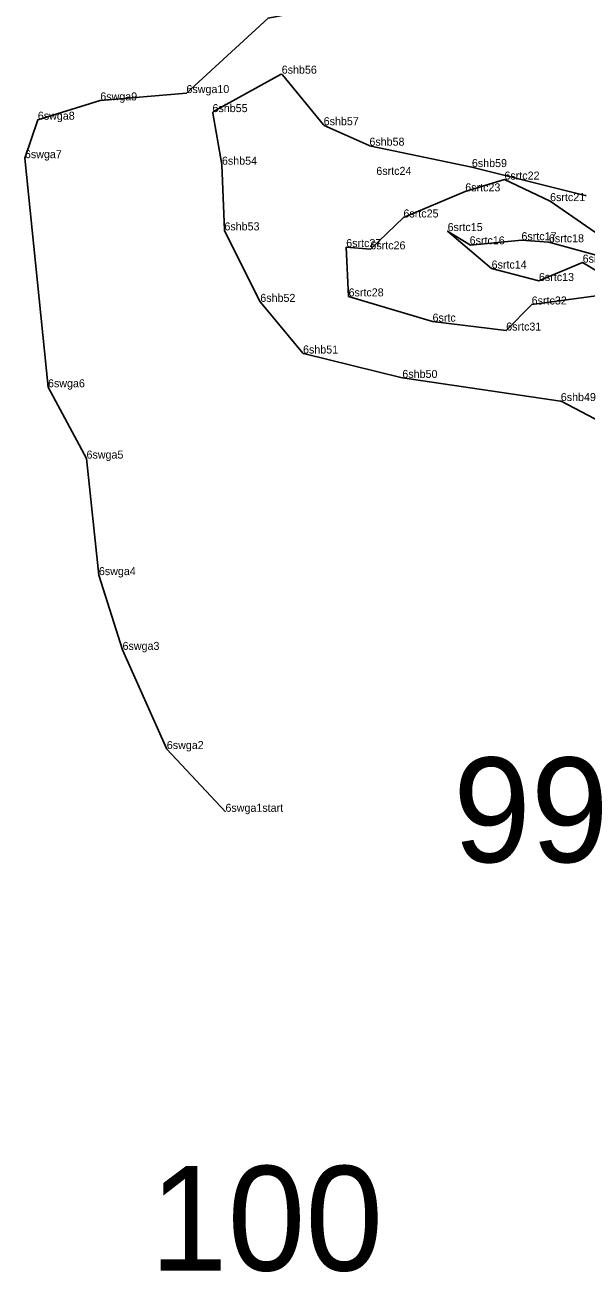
# Model space of a CAD drawing. Extents: x 2072529 to 2268796, y 436423 to 470397.
# Drawn here: x 2137933 to 2138284, y 442690 to 443469 of the extents above; entities that cross this region are included whole.
import ezdxf

# ---------------------------------------------------------------- set-up
doc = ezdxf.new("R2010")
doc.units = 0
for name, color, linetype in [('Default', 7, 'Continuous'), ('Exist Environmental Wetland Boundary Cogo Point CELL', 7, 'Continuous'), ('Exist Hydro Jurisdictional Stream or Body of Water NEU Mitigable', 7, 'Continuous'), ('Exist Hydro Jurisdictional Stream or Body of Water NEU Mitigable Cogo Comment', 7, 'Continuous')]:
    doc.layers.add(name, color=color, linetype=linetype)

msp = doc.modelspace()

# ---------------------------------------------------------------- linework, layer by layer
at = {"layer": 'Exist Environmental Wetland Boundary Cogo Point CELL'}
for p, q in [((2138093.31, 443438.2), (2138093.31, 443438.2)), ((2137979.9, 443421.5), (2137979.9, 443421.5)), ((2138033.75, 443426.09), (2138033.75, 443426.09)), ((2138050.04, 443414.2), (2138050.04, 443414.2)), ((2137940.84, 443409.44), (2137940.84, 443409.44)), ((2138119.53, 443406.01), (2138119.53, 443406.01)), ((2138148.12, 443393.22), (2138148.12, 443393.22)), ((2137932.77, 443385.42), (2137932.77, 443385.42)), ((2138055.93, 443381.34), (2138055.93, 443381.34)), ((2138212.19, 443379.86), (2138212.19, 443379.86)), ((2138152.46, 443374.98), (2138152.46, 443374.98)), ((2138232.55, 443372.05), (2138232.55, 443372.05)), ((2138208.04, 443364.7), (2138208.04, 443364.7)), ((2138261.09, 443358.61), (2138261.09, 443358.61)), ((2138283.28, 443361.97), (2138283.28, 443361.97)), ((2138169.42, 443348.39), (2138169.42, 443348.39)), ((2138057.48, 443340.32), (2138057.48, 443340.32)), ((2138197.01, 443339.91), (2138197.01, 443339.91)), ((2138243.18, 443334.17), (2138243.18, 443334.17)), ((2138133.62, 443329.9), (2138133.62, 443329.9)), ((2138148.73, 443328.49), (2138148.73, 443328.49)), ((2138211.36, 443331.1), (2138211.36, 443331.1)), ((2138260.34, 443332.9), (2138260.34, 443332.9)), ((2138281.42, 443320.17), (2138281.42, 443320.17)), ((2138224.51, 443316.48), (2138224.51, 443316.48)), ((2138254.11, 443308.72), (2138254.11, 443308.72)), ((2138079.91, 443295.67), (2138079.91, 443295.67)), ((2138135.1, 443299.09), (2138135.1, 443299.09)), ((2138249.57, 443294.05), (2138249.57, 443294.05)), ((2138187.6, 443283.32), (2138187.6, 443283.32)), ((2138233.64, 443277.76), (2138233.64, 443277.76)), ((2138106.64, 443263.42), (2138106.64, 443263.42)), ((2138168.72, 443248.16), (2138168.72, 443248.16)), ((2137947.2, 443242.34), (2137947.2, 443242.34)), ((2138267.77, 443233.72), (2138267.77, 443233.72)), ((2137971.29, 443197.78), (2137971.29, 443197.78)), ((2137979.02, 443125), (2137979.02, 443125)), ((2137993.81, 443078.29), (2137993.81, 443078.29)), ((2138021.48, 443016.37), (2138021.48, 443016.37)), ((2138058.14, 442977.18), (2138058.14, 442977.18))]:
    msp.add_line(p, q, dxfattribs=at)
at = {"layer": 'Exist Hydro Jurisdictional Stream or Body of Water NEU Mitigable'}
for p, q in [((2138050.66, 443414.54), (2138092.58, 443437.79)), ((2138050.66, 443414.54), (2138092.58, 443437.79)), ((2138050.66, 443414.54), (2138092.58, 443437.79)), ((2138093.84, 443437.55), (2138119.38, 443406.2)), ((2138093.84, 443437.55), (2138119.38, 443406.2)), ((2138093.84, 443437.55), (2138119.38, 443406.2)), ((2138055.92, 443381.41), (2138050.16, 443413.49)), ((2138055.92, 443381.41), (2138050.16, 443413.49)), ((2138055.92, 443381.41), (2138050.16, 443413.49)), ((2138119.75, 443405.92), (2138148.02, 443393.26)), ((2138119.75, 443405.92), (2138148.02, 443393.26)), ((2138119.75, 443405.92), (2138148.02, 443393.26)), ((2138148.23, 443393.2), (2138212.17, 443379.87)), ((2138148.23, 443393.2), (2138212.17, 443379.87)), ((2138148.23, 443393.2), (2138212.17, 443379.87)), ((2138057.48, 443340.53), (2138055.93, 443381.27)), ((2138057.48, 443340.53), (2138055.93, 443381.27)), ((2138057.48, 443340.53), (2138055.93, 443381.27)), ((2138212.21, 443379.86), (2138282.97, 443362.04)), ((2138212.21, 443379.86), (2138282.97, 443362.04)), ((2138212.21, 443379.86), (2138282.97, 443362.04)), ((2138079.86, 443295.77), (2138057.58, 443340.12)), ((2138079.86, 443295.77), (2138057.58, 443340.12)), ((2138079.86, 443295.77), (2138057.58, 443340.12)), ((2138106.42, 443263.68), (2138079.98, 443295.58)), ((2138106.42, 443263.68), (2138079.98, 443295.58)), ((2138106.42, 443263.68), (2138079.98, 443295.58)), ((2138168.67, 443248.17), (2138106.96, 443263.35)), ((2138168.67, 443248.17), (2138106.96, 443263.35)), ((2138168.67, 443248.17), (2138106.96, 443263.35)), ((2138267.6, 443233.75), (2138168.77, 443248.16)), ((2138267.6, 443233.75), (2138168.77, 443248.16)), ((2138267.6, 443233.75), (2138168.77, 443248.16)), ((2138309.08, 443212.12), (2138267.92, 443233.65)), ((2138309.08, 443212.12), (2138267.92, 443233.65)), ((2138309.08, 443212.12), (2138267.92, 443233.65))]:
    msp.add_line(p, q, dxfattribs=at)
for points in [[(2138098.68, 443530.69), (2138102.23, 443476.11), (2138084.76, 443472.89), (2138033.75, 443426.09), (2137979.9, 443421.5), (2137940.84, 443409.44), (2137932.77, 443385.42), (2137947.2, 443242.34), (2137971.29, 443197.78), (2137979.02, 443125)], [(2138098.68, 443530.69), (2138102.23, 443476.11), (2138084.76, 443472.89), (2138033.75, 443426.09), (2137979.9, 443421.5), (2137940.84, 443409.44), (2137932.77, 443385.42), (2137947.2, 443242.34), (2137971.29, 443197.78), (2137979.02, 443125)], [(2138297.66, 443333.29), (2138261.09, 443358.61), (2138232.55, 443372.05), (2138208.04, 443364.7), (2138169.42, 443348.39), (2138148.73, 443328.49), (2138133.62, 443329.9), (2138135.1, 443299.09), (2138187.6, 443283.32), (2138233.64, 443277.76), (2138249.57, 443294.05), (2138292.91, 443299.83)], [(2138302.71, 443307.47), (2138281.42, 443320.17), (2138254.11, 443308.72), (2138224.51, 443316.48), (2138197.01, 443339.91), (2138211.36, 443331.1), (2138243.18, 443334.17), (2138260.34, 443332.9), (2138289.85, 443324.86)], [(2137979.02, 443125), (2137993.81, 443078.29), (2138021.48, 443016.37), (2138058.14, 442977.18)]]:
    msp.add_lwpolyline(points, dxfattribs=at)
for centre, start, end in [((2138093.06, 443436.91), 39.17132, 119.01299), ((2138093.06, 443436.91), 39.17132, 119.01299), ((2138093.06, 443436.91), 39.17132, 119.01299), ((2138051.15, 443413.67), 119.01299, 190.16776), ((2138051.15, 443413.67), 119.01299, 190.16776), ((2138051.15, 443413.67), 119.01299, 190.16776), ((2138120.16, 443406.83), 219.17132, 245.89486), ((2138120.16, 443406.83), 219.17132, 245.89486), ((2138120.16, 443406.83), 219.17132, 245.89486), ((2138148.43, 443394.18), 245.89487, 258.22389), ((2138148.43, 443394.18), 245.89487, 258.22389), ((2138148.43, 443394.18), 245.89487, 258.22389), ((2138054.93, 443381.23), 2.16955, 10.16776), ((2138054.93, 443381.23), 2.16955, 10.16776), ((2138054.93, 443381.23), 2.16955, 10.16776), ((2138211.96, 443378.89), 75.86974, 78.22389), ((2138211.96, 443378.89), 75.86974, 78.22389), ((2138211.96, 443378.89), 75.86974, 78.22389), ((2138283.21, 443363.01), 255.86974, 291.03138), ((2138283.21, 443363.01), 255.86974, 291.03138), ((2138283.21, 443363.01), 255.86974, 291.03138), ((2138058.47, 443340.57), 182.16956, 206.66762), ((2138058.47, 443340.57), 182.16956, 206.66762), ((2138058.47, 443340.57), 182.16956, 206.66762), ((2138080.75, 443296.22), 206.66762, 219.65739), ((2138080.75, 443296.22), 206.66762, 219.65739), ((2138080.75, 443296.22), 206.66762, 219.65739), ((2138107.2, 443264.32), 219.65739, 256.18981), ((2138107.2, 443264.32), 219.65739, 256.18981), ((2138107.2, 443264.32), 219.65739, 256.18981), ((2138168.91, 443249.15), 256.18981, 261.70516), ((2138168.91, 443249.15), 256.18981, 261.70516), ((2138168.91, 443249.15), 256.18981, 261.70516), ((2138267.45, 443232.76), 62.3889, 81.70516), ((2138267.45, 443232.76), 62.3889, 81.70516), ((2138267.45, 443232.76), 62.3889, 81.70516)]:
    msp.add_arc(centre, 1, start, end, dxfattribs=at)

# ---------------------------------------------------------------- texts
at = {"layer": 'Default'}
for s, p in [('99', (2138200.48, 442945.71)), ('100', (2138010.9, 442690.63))]:
    msp.add_text(s, height=65.34, dxfattribs=at).set_placement(p)
at = {"layer": 'Exist Hydro Jurisdictional Stream or Body of Water NEU Mitigable Cogo Comment'}
for s, p in [('6shb56', (2138093.31, 443438.2)), ('6swga9', (2137979.9, 443421.5)), ('6swga10', (2138033.75, 443426.09)), ('6shb55', (2138050.04, 443414.2)), ('6swga8', (2137940.84, 443409.44)), ('6shb57', (2138119.53, 443406.01)), ('6shb58', (2138148.12, 443393.22)), ('6swga7', (2137932.77, 443385.42)), ('6shb54', (2138055.93, 443381.34)), ('6srtc24', (2138152.46, 443374.98)), ('6shb59', (2138212.19, 443379.86)), ('6srtc22', (2138232.55, 443372.05)), ('6srtc23', (2138208.04, 443364.7)), ('6srtc21', (2138261.09, 443358.61)), ('6srtc25', (2138169.42, 443348.39)), ('6shb53', (2138057.48, 443340.32)), ('6srtc15', (2138197.01, 443339.91)), ('6srtc27', (2138133.62, 443329.9)), ('6srtc26', (2138148.73, 443328.49)), ('6srtc16', (2138210.79, 443331.59)), ('6srtc17', (2138243.18, 443334.17)), ('6srtc18', (2138260.34, 443332.9)), ('6srtc12', (2138281.42, 443320.17)), ('6srtc14', (2138224.51, 443316.48)), ('6srtc13', (2138254.11, 443308.72)), ('6srtc28', (2138135.1, 443299.09)), ('6shb52', (2138079.91, 443295.67)), ('6srtc32', (2138249.57, 443294.05)), ('6srtc', (2138187.6, 443283.32)), ('6srtc31', (2138233.64, 443277.76)), ('6shb51', (2138106.64, 443263.42)), ('6swga6', (2137947.2, 443242.34)), ('6shb50', (2138168.72, 443248.16)), ('6shb49', (2138267.77, 443233.72)), ('6swga5', (2137971.29, 443197.78)), ('6swga4', (2137979.02, 443125)), ('6swga3', (2137993.81, 443078.29)), ('6swga2', (2138021.48, 443016.37)), ('6swga1start', (2138058.14, 442977.18))]:
    msp.add_text(s, height=5, dxfattribs=at).set_placement(p)

doc.saveas('drawing.dxf')
